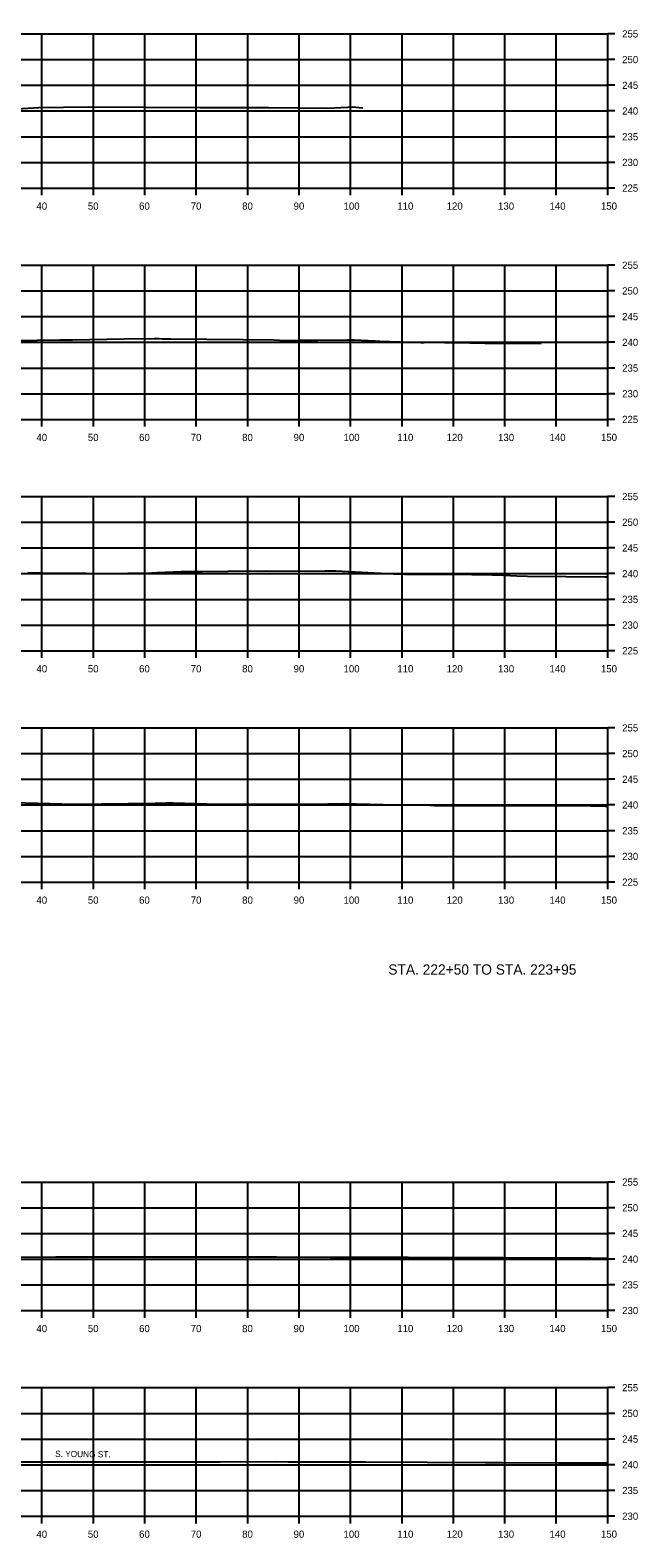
# Model space of a CAD drawing. Extents: x 1369627 to 1374022, y 380035 to 398173.
# Drawn here: x 1372923.9 to 1373042.1, y 385280.7 to 385574 of the extents above; entities that cross this region are included whole.
import ezdxf

# ---------------------------------------------------------------- set-up
doc = ezdxf.new("R2010")
doc.units = 0
for name, color, linetype in [('R_Alt Surface', 7, 'Continuous'), ('R_Axis', 7, 'Continuous'), ('R_Axis Annot', 7, 'Continuous'), ('R_Draft', 7, 'Continuous'), ('R_Exist Surface', 7, 'Continuous'), ('R_Grid', 7, 'Continuous')]:
    doc.layers.add(name, color=color, linetype=linetype)

msp = doc.modelspace()

# ---------------------------------------------------------------- linework, layer by layer
at = {"layer": 'R_Axis'}
for p, q in [((1373036.21, 385543.29), (1373036.21, 385573.29)), ((1373037.61, 385573.29), (1373036.21, 385573.29)), ((1373037.61, 385568.29), (1373036.21, 385568.29)), ((1373037.61, 385563.29), (1373036.21, 385563.29)), ((1373037.61, 385558.29), (1373036.21, 385558.29)), ((1373037.61, 385553.29), (1373036.21, 385553.29)), ((1373037.61, 385548.29), (1373036.21, 385548.29)), ((1372736.21, 385543.29), (1373036.21, 385543.29)), ((1372926.21, 385541.89), (1372926.21, 385543.29)), ((1372936.21, 385541.89), (1372936.21, 385543.29)), ((1372946.21, 385541.89), (1372946.21, 385543.29)), ((1372956.21, 385541.89), (1372956.21, 385543.29)), ((1372966.21, 385541.89), (1372966.21, 385543.29)), ((1372976.21, 385541.89), (1372976.21, 385543.29)), ((1372986.21, 385541.89), (1372986.21, 385543.29)), ((1372996.21, 385541.89), (1372996.21, 385543.29)), ((1373006.21, 385541.89), (1373006.21, 385543.29)), ((1373016.21, 385541.89), (1373016.21, 385543.29)), ((1373026.21, 385541.89), (1373026.21, 385543.29)), ((1373036.21, 385541.89), (1373036.21, 385543.29)), ((1373037.61, 385543.29), (1373036.21, 385543.29)), ((1373036.21, 385498.29), (1373036.21, 385528.29)), ((1373037.61, 385528.29), (1373036.21, 385528.29)), ((1373037.61, 385523.29), (1373036.21, 385523.29)), ((1373037.61, 385518.29), (1373036.21, 385518.29)), ((1373037.61, 385513.29), (1373036.21, 385513.29)), ((1373037.61, 385508.29), (1373036.21, 385508.29)), ((1373037.61, 385503.29), (1373036.21, 385503.29)), ((1372736.21, 385498.29), (1373036.21, 385498.29)), ((1372926.21, 385496.89), (1372926.21, 385498.29)), ((1372936.21, 385496.89), (1372936.21, 385498.29)), ((1372946.21, 385496.89), (1372946.21, 385498.29)), ((1372956.21, 385496.89), (1372956.21, 385498.29)), ((1372966.21, 385496.89), (1372966.21, 385498.29)), ((1372976.21, 385496.89), (1372976.21, 385498.29)), ((1372986.21, 385496.89), (1372986.21, 385498.29)), ((1372996.21, 385496.89), (1372996.21, 385498.29)), ((1373006.21, 385496.89), (1373006.21, 385498.29)), ((1373016.21, 385496.89), (1373016.21, 385498.29)), ((1373026.21, 385496.89), (1373026.21, 385498.29)), ((1373036.21, 385496.89), (1373036.21, 385498.29)), ((1373037.61, 385498.29), (1373036.21, 385498.29)), ((1373036.21, 385453.29), (1373036.21, 385483.29)), ((1373037.61, 385483.29), (1373036.21, 385483.29)), ((1373037.61, 385478.29), (1373036.21, 385478.29)), ((1373037.61, 385473.29), (1373036.21, 385473.29)), ((1373037.61, 385468.29), (1373036.21, 385468.29)), ((1373037.61, 385463.29), (1373036.21, 385463.29)), ((1373037.61, 385458.29), (1373036.21, 385458.29)), ((1372736.21, 385453.29), (1373036.21, 385453.29)), ((1372926.21, 385451.89), (1372926.21, 385453.29)), ((1372936.21, 385451.89), (1372936.21, 385453.29)), ((1372946.21, 385451.89), (1372946.21, 385453.29)), ((1372956.21, 385451.89), (1372956.21, 385453.29)), ((1372966.21, 385451.89), (1372966.21, 385453.29)), ((1372976.21, 385451.89), (1372976.21, 385453.29)), ((1372986.21, 385451.89), (1372986.21, 385453.29)), ((1372996.21, 385451.89), (1372996.21, 385453.29)), ((1373006.21, 385451.89), (1373006.21, 385453.29)), ((1373016.21, 385451.89), (1373016.21, 385453.29)), ((1373026.21, 385451.89), (1373026.21, 385453.29)), ((1373036.21, 385451.89), (1373036.21, 385453.29)), ((1373037.61, 385453.29), (1373036.21, 385453.29)), ((1373036.21, 385408.29), (1373036.21, 385438.29)), ((1373037.61, 385438.29), (1373036.21, 385438.29)), ((1373037.61, 385433.29), (1373036.21, 385433.29)), ((1373037.61, 385428.29), (1373036.21, 385428.29)), ((1373037.61, 385423.29), (1373036.21, 385423.29)), ((1373037.61, 385418.29), (1373036.21, 385418.29)), ((1373037.61, 385413.29), (1373036.21, 385413.29)), ((1372736.21, 385408.29), (1373036.21, 385408.29)), ((1372926.21, 385406.89), (1372926.21, 385408.29)), ((1372936.21, 385406.89), (1372936.21, 385408.29)), ((1372946.21, 385406.89), (1372946.21, 385408.29)), ((1372956.21, 385406.89), (1372956.21, 385408.29)), ((1372966.21, 385406.89), (1372966.21, 385408.29)), ((1372976.21, 385406.89), (1372976.21, 385408.29)), ((1372986.21, 385406.89), (1372986.21, 385408.29)), ((1372996.21, 385406.89), (1372996.21, 385408.29)), ((1373006.21, 385406.89), (1373006.21, 385408.29)), ((1373016.21, 385406.89), (1373016.21, 385408.29)), ((1373026.21, 385406.89), (1373026.21, 385408.29)), ((1373036.21, 385406.89), (1373036.21, 385408.29)), ((1373037.61, 385408.29), (1373036.21, 385408.29)), ((1373036.21, 385324.95), (1373036.21, 385349.95)), ((1373037.61, 385349.95), (1373036.21, 385349.95)), ((1373037.61, 385344.95), (1373036.21, 385344.95)), ((1373037.61, 385339.95), (1373036.21, 385339.95)), ((1373037.61, 385334.95), (1373036.21, 385334.95)), ((1373037.61, 385329.95), (1373036.21, 385329.95)), ((1372736.21, 385324.95), (1373036.21, 385324.95)), ((1372926.21, 385323.55), (1372926.21, 385324.95)), ((1372936.21, 385323.55), (1372936.21, 385324.95)), ((1372946.21, 385323.55), (1372946.21, 385324.95)), ((1372956.21, 385323.55), (1372956.21, 385324.95)), ((1372966.21, 385323.55), (1372966.21, 385324.95)), ((1372976.21, 385323.55), (1372976.21, 385324.95)), ((1372986.21, 385323.55), (1372986.21, 385324.95)), ((1372996.21, 385323.55), (1372996.21, 385324.95)), ((1373006.21, 385323.55), (1373006.21, 385324.95)), ((1373016.21, 385323.55), (1373016.21, 385324.95)), ((1373026.21, 385323.55), (1373026.21, 385324.95)), ((1373036.21, 385323.55), (1373036.21, 385324.95)), ((1373037.61, 385324.95), (1373036.21, 385324.95)), ((1373036.21, 385284.95), (1373036.21, 385309.95)), ((1373037.61, 385309.95), (1373036.21, 385309.95)), ((1373037.61, 385304.95), (1373036.21, 385304.95)), ((1373037.61, 385299.95), (1373036.21, 385299.95)), ((1373037.61, 385294.95), (1373036.21, 385294.95)), ((1373037.61, 385289.95), (1373036.21, 385289.95)), ((1372736.21, 385284.95), (1373036.21, 385284.95)), ((1372926.21, 385283.55), (1372926.21, 385284.95)), ((1372936.21, 385283.55), (1372936.21, 385284.95)), ((1372946.21, 385283.55), (1372946.21, 385284.95)), ((1372956.21, 385283.55), (1372956.21, 385284.95)), ((1372966.21, 385283.55), (1372966.21, 385284.95)), ((1372976.21, 385283.55), (1372976.21, 385284.95)), ((1372986.21, 385283.55), (1372986.21, 385284.95)), ((1372996.21, 385283.55), (1372996.21, 385284.95)), ((1373006.21, 385283.55), (1373006.21, 385284.95)), ((1373016.21, 385283.55), (1373016.21, 385284.95)), ((1373026.21, 385283.55), (1373026.21, 385284.95)), ((1373036.21, 385283.55), (1373036.21, 385284.95)), ((1373037.61, 385284.95), (1373036.21, 385284.95))]:
    msp.add_line(p, q, dxfattribs=at)
at = {"layer": 'R_Exist Surface'}
for points in [[(1372921.41, 385558.71), (1372925.58, 385558.96), (1372935.21, 385559.08), (1372946.47, 385559.05), (1372956.96, 385558.95), (1372963.85, 385558.95), (1372970.25, 385558.95), (1372981.69, 385558.83), (1372985.69, 385559), (1372986.49, 385559.07), (1372988.59, 385558.91)], [(1372919.84, 385513.67), (1372925.25, 385513.73), (1372929.65, 385513.79), (1372931.66, 385513.8), (1372932.16, 385513.78), (1372942.16, 385513.95), (1372948.02, 385514.01), (1372948.97, 385514.01), (1372949.65, 385514), (1372951.24, 385513.99), (1372965.32, 385513.85), (1372971.26, 385513.77), (1372973.48, 385513.65), (1372974.29, 385513.64), (1372976.07, 385513.72), (1372979.85, 385513.7), (1372985.62, 385513.8), (1372986.88, 385513.77), (1372990.97, 385513.57), (1372991.93, 385513.54), (1372997.81, 385513.32), (1372999.88, 385513.28), (1373000.5, 385513.28), (1373003.09, 385513.33), (1373004.47, 385513.28), (1373006.48, 385513.26), (1373012.29, 385513.14), (1373020.09, 385513.14), (1373023.27, 385513.09)], [(1372923.47, 385468.52), (1372926.38, 385468.47), (1372934.8, 385468.38), (1372938.18, 385468.35), (1372947.55, 385468.48), (1372948.56, 385468.5), (1372953.29, 385468.69), (1372957.34, 385468.68), (1372962.41, 385468.77), (1372969.84, 385468.82), (1372976.24, 385468.8), (1372981.25, 385468.85), (1372983.35, 385468.87), (1372994.57, 385468.26), (1372996.79, 385468.21), (1372999.17, 385468.2), (1372999.98, 385468.18), (1373001.41, 385468.19), (1373009.79, 385468.15), (1373013.74, 385468.04), (1373014.62, 385468.04), (1373018.53, 385467.89), (1373020.62, 385467.81), (1373035.62, 385467.68), (1373036.21, 385467.67)], [(1372920.63, 385423.78), (1372932.47, 385423.44), (1372932.52, 385423.44), (1372948.22, 385423.65), (1372950.34, 385423.72), (1372951.74, 385423.7), (1372958.29, 385423.5), (1372961.26, 385423.42), (1372971.37, 385423.42), (1372977.94, 385423.42), (1372981.82, 385423.49), (1372984.78, 385423.56), (1372992.49, 385423.41), (1372999.53, 385423.31), (1373000.75, 385423.29), (1373002.49, 385423.22), (1373016.56, 385423.17), (1373018.82, 385423.17), (1373032.9, 385423.11), (1373035.7, 385423.04), (1373036.21, 385423)], [(1372921.55, 385335.36), (1372928.9, 385335.37), (1372934.14, 385335.37), (1372941.85, 385335.37), (1372946.72, 385335.38), (1372954.8, 385335.38), (1372959.31, 385335.38), (1372967.75, 385335.39), (1372971.89, 385335.39), (1372982.25, 385335.36), (1372986.53, 385335.34), (1372997.44, 385335.31), (1373001.18, 385335.29), (1373004.73, 385335.28), (1373015.84, 385335.24), (1373018.86, 385335.23), (1373030.51, 385335.19), (1373032.98, 385335.18), (1373036.21, 385335.17)], [(1372922.13, 385295.52), (1372934.08, 385295.53), (1372935.03, 385295.53), (1372946.69, 385295.54), (1372947.93, 385295.54), (1372959.28, 385295.55), (1372960.83, 385295.55), (1372971.88, 385295.56), (1372974.07, 385295.55), (1372986.48, 385295.5), (1372989.09, 385295.5), (1373001.08, 385295.45), (1373012.45, 385295.4), (1373015.68, 385295.39), (1373026.63, 385295.35), (1373030.3, 385295.34), (1373036.21, 385295.31)]]:
    msp.add_lwpolyline(points, dxfattribs=at)
at = {"layer": 'R_Grid'}
for p, q in [((1372736.21, 385573.29), (1373036.21, 385573.29)), ((1372926.21, 385543.29), (1372926.21, 385573.29)), ((1372936.21, 385543.29), (1372936.21, 385573.29)), ((1372946.21, 385543.29), (1372946.21, 385573.29)), ((1372956.21, 385543.29), (1372956.21, 385573.29)), ((1372966.21, 385543.29), (1372966.21, 385573.29)), ((1372976.21, 385543.29), (1372976.21, 385573.29)), ((1372986.21, 385543.29), (1372986.21, 385573.29)), ((1372996.21, 385543.29), (1372996.21, 385573.29)), ((1373006.21, 385543.29), (1373006.21, 385573.29)), ((1373016.21, 385543.29), (1373016.21, 385573.29)), ((1373026.21, 385543.29), (1373026.21, 385573.29)), ((1373036.21, 385543.29), (1373036.21, 385573.29)), ((1372736.21, 385568.29), (1373036.21, 385568.29)), ((1372736.21, 385563.29), (1373036.21, 385563.29)), ((1372736.21, 385558.29), (1373036.21, 385558.29)), ((1372736.21, 385553.29), (1373036.21, 385553.29)), ((1372736.21, 385548.29), (1373036.21, 385548.29)), ((1372736.21, 385543.29), (1373036.21, 385543.29)), ((1372736.21, 385528.29), (1373036.21, 385528.29)), ((1372926.21, 385498.29), (1372926.21, 385528.29)), ((1372936.21, 385498.29), (1372936.21, 385528.29)), ((1372946.21, 385498.29), (1372946.21, 385528.29)), ((1372956.21, 385498.29), (1372956.21, 385528.29)), ((1372966.21, 385498.29), (1372966.21, 385528.29)), ((1372976.21, 385498.29), (1372976.21, 385528.29)), ((1372986.21, 385498.29), (1372986.21, 385528.29)), ((1372996.21, 385498.29), (1372996.21, 385528.29)), ((1373006.21, 385498.29), (1373006.21, 385528.29)), ((1373016.21, 385498.29), (1373016.21, 385528.29)), ((1373026.21, 385498.29), (1373026.21, 385528.29)), ((1373036.21, 385498.29), (1373036.21, 385528.29)), ((1372736.21, 385523.29), (1373036.21, 385523.29)), ((1372736.21, 385518.29), (1373036.21, 385518.29)), ((1372736.21, 385513.29), (1373036.21, 385513.29)), ((1372736.21, 385508.29), (1373036.21, 385508.29)), ((1372736.21, 385503.29), (1373036.21, 385503.29)), ((1372736.21, 385498.29), (1373036.21, 385498.29)), ((1372736.21, 385483.29), (1373036.21, 385483.29)), ((1372926.21, 385453.29), (1372926.21, 385483.29)), ((1372936.21, 385453.29), (1372936.21, 385483.29)), ((1372946.21, 385453.29), (1372946.21, 385483.29)), ((1372956.21, 385453.29), (1372956.21, 385483.29)), ((1372966.21, 385453.29), (1372966.21, 385483.29)), ((1372976.21, 385453.29), (1372976.21, 385483.29)), ((1372986.21, 385453.29), (1372986.21, 385483.29)), ((1372996.21, 385453.29), (1372996.21, 385483.29)), ((1373006.21, 385453.29), (1373006.21, 385483.29)), ((1373016.21, 385453.29), (1373016.21, 385483.29)), ((1373026.21, 385453.29), (1373026.21, 385483.29)), ((1373036.21, 385453.29), (1373036.21, 385483.29)), ((1372736.21, 385478.29), (1373036.21, 385478.29)), ((1372736.21, 385473.29), (1373036.21, 385473.29)), ((1372736.21, 385468.29), (1373036.21, 385468.29)), ((1372736.21, 385463.29), (1373036.21, 385463.29)), ((1372736.21, 385458.29), (1373036.21, 385458.29)), ((1372736.21, 385453.29), (1373036.21, 385453.29)), ((1372736.21, 385438.29), (1373036.21, 385438.29)), ((1372926.21, 385408.29), (1372926.21, 385438.29)), ((1372936.21, 385408.29), (1372936.21, 385438.29)), ((1372946.21, 385408.29), (1372946.21, 385438.29)), ((1372956.21, 385408.29), (1372956.21, 385438.29)), ((1372966.21, 385408.29), (1372966.21, 385438.29)), ((1372976.21, 385408.29), (1372976.21, 385438.29)), ((1372986.21, 385408.29), (1372986.21, 385438.29)), ((1372996.21, 385408.29), (1372996.21, 385438.29)), ((1373006.21, 385408.29), (1373006.21, 385438.29)), ((1373016.21, 385408.29), (1373016.21, 385438.29)), ((1373026.21, 385408.29), (1373026.21, 385438.29)), ((1373036.21, 385408.29), (1373036.21, 385438.29)), ((1372736.21, 385433.29), (1373036.21, 385433.29)), ((1372736.21, 385428.29), (1373036.21, 385428.29)), ((1372736.21, 385423.29), (1373036.21, 385423.29)), ((1372736.21, 385418.29), (1373036.21, 385418.29)), ((1372736.21, 385413.29), (1373036.21, 385413.29)), ((1372736.21, 385408.29), (1373036.21, 385408.29)), ((1372736.21, 385349.95), (1373036.21, 385349.95)), ((1372926.21, 385324.95), (1372926.21, 385349.95)), ((1372936.21, 385324.95), (1372936.21, 385349.95)), ((1372946.21, 385324.95), (1372946.21, 385349.95)), ((1372956.21, 385324.95), (1372956.21, 385349.95)), ((1372966.21, 385324.95), (1372966.21, 385349.95)), ((1372976.21, 385324.95), (1372976.21, 385349.95)), ((1372986.21, 385324.95), (1372986.21, 385349.95)), ((1372996.21, 385324.95), (1372996.21, 385349.95)), ((1373006.21, 385324.95), (1373006.21, 385349.95)), ((1373016.21, 385324.95), (1373016.21, 385349.95)), ((1373026.21, 385324.95), (1373026.21, 385349.95)), ((1373036.21, 385324.95), (1373036.21, 385349.95)), ((1372736.21, 385344.95), (1373036.21, 385344.95)), ((1372736.21, 385339.95), (1373036.21, 385339.95)), ((1372736.21, 385334.95), (1373036.21, 385334.95)), ((1372736.21, 385329.95), (1373036.21, 385329.95)), ((1372736.21, 385324.95), (1373036.21, 385324.95)), ((1372736.21, 385309.95), (1373036.21, 385309.95)), ((1372926.21, 385284.95), (1372926.21, 385309.95)), ((1372936.21, 385284.95), (1372936.21, 385309.95)), ((1372946.21, 385284.95), (1372946.21, 385309.95)), ((1372956.21, 385284.95), (1372956.21, 385309.95)), ((1372966.21, 385284.95), (1372966.21, 385309.95)), ((1372976.21, 385284.95), (1372976.21, 385309.95)), ((1372986.21, 385284.95), (1372986.21, 385309.95)), ((1372996.21, 385284.95), (1372996.21, 385309.95)), ((1373006.21, 385284.95), (1373006.21, 385309.95)), ((1373016.21, 385284.95), (1373016.21, 385309.95)), ((1373026.21, 385284.95), (1373026.21, 385309.95)), ((1373036.21, 385284.95), (1373036.21, 385309.95)), ((1372736.21, 385304.95), (1373036.21, 385304.95)), ((1372736.21, 385299.95), (1373036.21, 385299.95)), ((1372736.21, 385294.95), (1373036.21, 385294.95)), ((1372736.21, 385289.95), (1373036.21, 385289.95)), ((1372736.21, 385284.95), (1373036.21, 385284.95))]:
    msp.add_line(p, q, dxfattribs=at)

# ---------------------------------------------------------------- texts
at = {"layer": 'R_Alt Surface'}
msp.add_text('S. YOUNG ST.', height=1.2, rotation=359.5795, dxfattribs=at).set_placement((1372928.77, 385296.47))
at = {"layer": 'R_Axis Annot'}
for s, p in [('255', (1373039.01, 385572.59)), ('250', (1373039.01, 385567.59)), ('245', (1373039.01, 385562.59)), ('240', (1373039.01, 385557.59)), ('235', (1373039.01, 385552.59)), ('230', (1373039.01, 385547.59)), ('225', (1373039.01, 385542.59)), ('40', (1372925.13, 385539.09)), ('50', (1372935.13, 385539.09)), ('60', (1372945.09, 385539.09)), ('70', (1372955.13, 385539.09)), ('80', (1372965.13, 385539.09)), ('90', (1372975.13, 385539.09)), ('100', (1372984.84, 385539.09)), ('110', (1372995.29, 385539.09)), ('120', (1373004.89, 385539.09)), ('130', (1373014.89, 385539.09)), ('140', (1373024.89, 385539.09)), ('150', (1373034.89, 385539.09)), ('255', (1373039.01, 385527.59)), ('250', (1373039.01, 385522.59)), ('245', (1373039.01, 385517.59)), ('240', (1373039.01, 385512.59)), ('235', (1373039.01, 385507.59)), ('230', (1373039.01, 385502.59)), ('225', (1373039.01, 385497.59)), ('40', (1372925.13, 385494.09)), ('50', (1372935.13, 385494.09)), ('60', (1372945.09, 385494.09)), ('70', (1372955.13, 385494.09)), ('80', (1372965.13, 385494.09)), ('90', (1372975.13, 385494.09)), ('100', (1372984.84, 385494.09)), ('110', (1372995.29, 385494.09)), ('120', (1373004.89, 385494.09)), ('130', (1373014.89, 385494.09)), ('140', (1373024.89, 385494.09)), ('150', (1373034.89, 385494.09)), ('255', (1373039.01, 385482.59)), ('250', (1373039.01, 385477.59)), ('245', (1373039.01, 385472.59)), ('240', (1373039.01, 385467.59)), ('235', (1373039.01, 385462.59)), ('230', (1373039.01, 385457.59)), ('225', (1373039.01, 385452.59)), ('40', (1372925.13, 385449.09)), ('50', (1372935.13, 385449.09)), ('60', (1372945.09, 385449.09)), ('70', (1372955.13, 385449.09)), ('80', (1372965.13, 385449.09)), ('90', (1372975.13, 385449.09)), ('100', (1372984.84, 385449.09)), ('110', (1372995.29, 385449.09)), ('120', (1373004.89, 385449.09)), ('130', (1373014.89, 385449.09)), ('140', (1373024.89, 385449.09)), ('150', (1373034.89, 385449.09)), ('255', (1373039.01, 385437.59)), ('250', (1373039.01, 385432.59)), ('245', (1373039.01, 385427.59)), ('240', (1373039.01, 385422.59)), ('235', (1373039.01, 385417.59)), ('230', (1373039.01, 385412.59)), ('225', (1373039.01, 385407.59)), ('40', (1372925.13, 385404.09)), ('50', (1372935.13, 385404.09)), ('60', (1372945.09, 385404.09)), ('70', (1372955.13, 385404.09)), ('80', (1372965.13, 385404.09)), ('90', (1372975.13, 385404.09)), ('100', (1372984.84, 385404.09)), ('110', (1372995.29, 385404.09)), ('120', (1373004.89, 385404.09)), ('130', (1373014.89, 385404.09)), ('140', (1373024.89, 385404.09)), ('150', (1373034.89, 385404.09)), ('255', (1373039.01, 385349.25)), ('250', (1373039.01, 385344.25)), ('245', (1373039.01, 385339.25)), ('240', (1373039.01, 385334.25)), ('235', (1373039.01, 385329.25)), ('230', (1373039.01, 385324.25)), ('40', (1372925.13, 385320.75)), ('50', (1372935.13, 385320.75)), ('60', (1372945.09, 385320.75)), ('70', (1372955.13, 385320.75)), ('80', (1372965.13, 385320.75)), ('90', (1372975.13, 385320.75)), ('100', (1372984.84, 385320.75)), ('110', (1372995.29, 385320.75)), ('120', (1373004.89, 385320.75)), ('130', (1373014.89, 385320.75)), ('140', (1373024.89, 385320.75)), ('150', (1373034.89, 385320.75)), ('255', (1373039.01, 385309.25)), ('250', (1373039.01, 385304.25)), ('245', (1373039.01, 385299.25)), ('240', (1373039.01, 385294.25)), ('235', (1373039.01, 385289.25)), ('230', (1373039.01, 385284.25)), ('40', (1372925.13, 385280.75)), ('50', (1372935.13, 385280.75)), ('60', (1372945.09, 385280.75)), ('70', (1372955.13, 385280.75)), ('80', (1372965.13, 385280.75)), ('90', (1372975.13, 385280.75)), ('100', (1372984.84, 385280.75)), ('110', (1372995.29, 385280.75)), ('120', (1373004.89, 385280.75)), ('130', (1373014.89, 385280.75)), ('140', (1373024.89, 385280.75)), ('150', (1373034.89, 385280.75))]:
    msp.add_text(s, height=1.4, dxfattribs=at).set_placement(p)
at = {"layer": 'R_Draft'}
msp.add_text('STA. 222+50 TO STA. 223+95', height=2, dxfattribs=at).set_placement((1372993.55, 385390.29))

doc.saveas('drawing.dxf')
